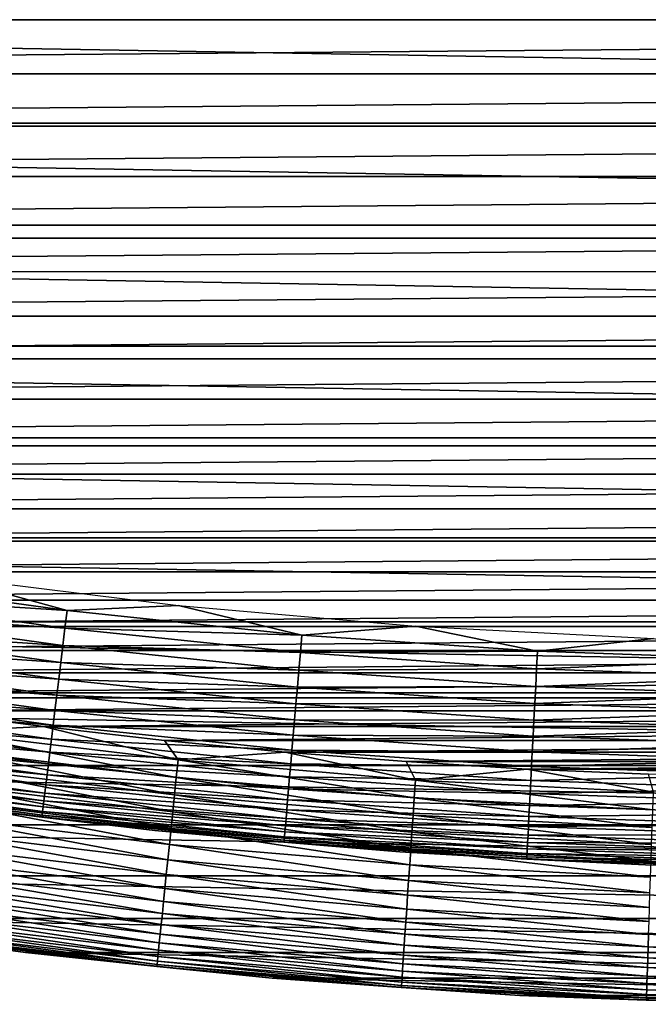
# Model space of a CAD drawing. Header units: millimetres. Extents: x -161 to 161, y -94 to 1149.
# Tile 463 of 656: x 71.15 to 73.92, y -89.3 to -84.95. Entities that reach past the tile are written whole.
import ezdxf

# ---------------------------------------------------------------- set-up
doc = ezdxf.new("R2010")
doc.units = ezdxf.units.MM
doc.header["$LTSCALE"] = 81.481481
for name, color, linetype in [('424', 7, 'CONTINUOUS'), ('425', 7, 'CONTINUOUS'), ('426', 7, 'CONTINUOUS'), ('428', 7, 'CONTINUOUS'), ('431', 7, 'CONTINUOUS')]:
    doc.layers.add(name, color=color, linetype=linetype)

msp = doc.modelspace()

# ---------------------------------------------------------------- linework, layer by layer
at = {"layer": '424', "linetype": 'CONTINUOUS'}
for points in [[(71.1734, -89.0685, -66.2096), (70.0873, -88.9176, -47.2096), (70.0872, -88.9175, -66.2096), (71.1734, -89.0685, -66.2096)], [(71.173, -89.0685, -47.2096), (70.0873, -88.9176, -47.2096), (71.1734, -89.0685, -66.2096), (71.173, -89.0685, -47.2096)], [(72.2631, -89.1818, -47.2096), (71.173, -89.0685, -47.2096), (72.2627, -89.1818, -66.2096), (72.2631, -89.1818, -47.2096)], [(72.2627, -89.1818, -66.2096), (71.173, -89.0685, -47.2096), (71.1734, -89.0685, -66.2096), (72.2627, -89.1818, -66.2096)], [(73.3565, -89.2574, -66.2096), (72.2631, -89.1818, -47.2096), (72.2627, -89.1818, -66.2096), (73.3565, -89.2574, -66.2096)], [(73.3566, -89.2574, -47.2096), (72.2631, -89.1818, -47.2096), (73.3565, -89.2574, -66.2096), (73.3566, -89.2574, -47.2096)], [(74.4524, -89.2953, -66.2096), (73.3566, -89.2574, -47.2096), (73.3565, -89.2574, -66.2096), (74.4524, -89.2953, -66.2096)], [(74.452, -89.2953, -47.2096), (73.3566, -89.2574, -47.2096), (74.4524, -89.2953, -66.2096), (74.452, -89.2953, -47.2096)]]:
    msp.add_3dface(points, dxfattribs=at)
at = {"layer": '425', "linetype": 'CONTINUOUS'}
for points in [[(88.9612, -84.9479, -46.2096), (89.4361, -84.7007, -46.2096), (61.0388, -84.9479, -46.2096), (88.9612, -84.9479, -46.2096)], [(61.5185, -85.187, -46.2096), (88.9612, -84.9479, -46.2096), (61.0388, -84.9479, -46.2096), (61.5185, -85.187, -46.2096)], [(88.4815, -85.1871, -46.2096), (88.9612, -84.9479, -46.2096), (61.5185, -85.187, -46.2096), (88.4815, -85.1871, -46.2096)], [(62.0031, -85.4181, -46.2096), (88.4815, -85.1871, -46.2096), (61.5185, -85.187, -46.2096), (62.0031, -85.4181, -46.2096)], [(87.9969, -85.4181, -46.2096), (88.4815, -85.1871, -46.2096), (62.0031, -85.4181, -46.2096), (87.9969, -85.4181, -46.2096)], [(62.4921, -85.6409, -46.2096), (87.9969, -85.4181, -46.2096), (62.0031, -85.4181, -46.2096), (62.4921, -85.6409, -46.2096)], [(87.5079, -85.6409, -46.2096), (87.9969, -85.4181, -46.2096), (62.4921, -85.6409, -46.2096), (87.5079, -85.6409, -46.2096)], [(62.985, -85.8553, -46.2096), (87.5079, -85.6409, -46.2096), (62.4921, -85.6409, -46.2096), (62.985, -85.8553, -46.2096)], [(87.015, -85.8553, -46.2096), (87.5079, -85.6409, -46.2096), (62.985, -85.8553, -46.2096), (87.015, -85.8553, -46.2096)], [(63.4814, -86.0609, -46.2096), (87.015, -85.8553, -46.2096), (62.985, -85.8553, -46.2096), (63.4814, -86.0609, -46.2096)], [(86.5185, -86.061, -46.2096), (87.015, -85.8553, -46.2096), (63.4814, -86.0609, -46.2096), (86.5185, -86.061, -46.2096)], [(63.9809, -86.2578, -46.2096), (86.5185, -86.061, -46.2096), (63.4814, -86.0609, -46.2096), (63.9809, -86.2578, -46.2096)], [(86.019, -86.2578, -46.2096), (86.5185, -86.061, -46.2096), (63.9809, -86.2578, -46.2096), (86.019, -86.2578, -46.2096)], [(64.483, -86.4456, -46.2096), (86.019, -86.2578, -46.2096), (63.9809, -86.2578, -46.2096), (64.483, -86.4456, -46.2096)], [(85.5169, -86.4456, -46.2096), (86.019, -86.2578, -46.2096), (64.483, -86.4456, -46.2096), (85.5169, -86.4456, -46.2096)], [(64.9877, -86.6243, -46.2096), (85.5169, -86.4456, -46.2096), (64.483, -86.4456, -46.2096), (64.9877, -86.6243, -46.2096)], [(85.0123, -86.6243, -46.2096), (85.5169, -86.4456, -46.2096), (64.9877, -86.6243, -46.2096), (85.0123, -86.6243, -46.2096)], [(65.4962, -86.7944, -46.2096), (85.0123, -86.6243, -46.2096), (64.9877, -86.6243, -46.2096), (65.4962, -86.7944, -46.2096)], [(84.5038, -86.7944, -46.2096), (85.0123, -86.6243, -46.2096), (65.4962, -86.7944, -46.2096), (84.5038, -86.7944, -46.2096)], [(66.0083, -86.9558, -46.2096), (84.5038, -86.7944, -46.2096), (65.4962, -86.7944, -46.2096), (66.0083, -86.9558, -46.2096)], [(83.9917, -86.9558, -46.2096), (84.5038, -86.7944, -46.2096), (66.0083, -86.9558, -46.2096), (83.9917, -86.9558, -46.2096)], [(66.5236, -87.1084, -46.2096), (83.9917, -86.9558, -46.2096), (66.0083, -86.9558, -46.2096), (66.5236, -87.1084, -46.2096)], [(83.4764, -87.1084, -46.2096), (83.9917, -86.9558, -46.2096), (66.5236, -87.1084, -46.2096), (83.4764, -87.1084, -46.2096)], [(67.0416, -87.252, -46.2096), (83.4764, -87.1084, -46.2096), (66.5236, -87.1084, -46.2096), (67.0416, -87.252, -46.2096)], [(82.9584, -87.252, -46.2096), (83.4764, -87.1084, -46.2096), (67.0416, -87.252, -46.2096), (82.9584, -87.252, -46.2096)], [(67.5617, -87.3866, -46.2096), (82.9584, -87.252, -46.2096), (67.0416, -87.252, -46.2096), (67.5617, -87.3866, -46.2096)], [(82.4382, -87.3866, -46.2096), (82.9584, -87.252, -46.2096), (67.5617, -87.3866, -46.2096), (82.4382, -87.3866, -46.2096)], [(68.0837, -87.512, -46.2096), (82.4382, -87.3866, -46.2096), (67.5617, -87.3866, -46.2096), (68.0837, -87.512, -46.2096)], [(81.9163, -87.512, -46.2096), (82.4382, -87.3866, -46.2096), (68.0837, -87.512, -46.2096), (81.9163, -87.512, -46.2096)], [(68.6068, -87.6281, -46.2096), (81.9163, -87.512, -46.2096), (68.0837, -87.512, -46.2096), (68.6068, -87.6281, -46.2096)], [(81.3931, -87.6281, -46.2096), (81.9163, -87.512, -46.2096), (68.6068, -87.6281, -46.2096), (81.3931, -87.6281, -46.2096)], [(69.1315, -87.7348, -46.2096), (81.3931, -87.6281, -46.2096), (68.6068, -87.6281, -46.2096), (69.1315, -87.7348, -46.2096)], [(80.8685, -87.7348, -46.2096), (81.3931, -87.6281, -46.2096), (69.1315, -87.7348, -46.2096), (80.8685, -87.7348, -46.2096)], [(69.6589, -87.8325, -46.2096), (80.8685, -87.7348, -46.2096), (69.1315, -87.7348, -46.2096), (69.6589, -87.8325, -46.2096)], [(80.3411, -87.8325, -46.2096), (80.8685, -87.7348, -46.2096), (69.6589, -87.8325, -46.2096), (80.3411, -87.8325, -46.2096)], [(70.1886, -87.921, -46.2096), (80.3411, -87.8325, -46.2096), (69.6589, -87.8325, -46.2096), (70.1886, -87.921, -46.2096)], [(79.8114, -87.921, -46.2096), (80.3411, -87.8325, -46.2096), (70.1886, -87.921, -46.2096), (79.8114, -87.921, -46.2096)], [(70.7201, -88.0005, -46.2096), (79.8114, -87.921, -46.2096), (70.1886, -87.921, -46.2096), (70.7201, -88.0005, -46.2096)], [(79.2798, -88.0005, -46.2096), (79.8114, -87.921, -46.2096), (70.7201, -88.0005, -46.2096), (79.2798, -88.0005, -46.2096)], [(71.253, -88.0706, -46.2096), (79.2798, -88.0005, -46.2096), (70.7201, -88.0005, -46.2096), (71.253, -88.0706, -46.2096)], [(78.7469, -88.0706, -46.2096), (79.2798, -88.0005, -46.2096), (71.253, -88.0706, -46.2096), (78.7469, -88.0706, -46.2096)], [(71.7868, -88.1315, -46.2096), (78.7469, -88.0706, -46.2096), (71.253, -88.0706, -46.2096), (71.7868, -88.1315, -46.2096)], [(78.2132, -88.1315, -46.2096), (78.7469, -88.0706, -46.2096), (71.7868, -88.1315, -46.2096), (78.2132, -88.1315, -46.2096)], [(72.321, -88.183, -46.2096), (78.2132, -88.1315, -46.2096), (71.7868, -88.1315, -46.2096), (72.321, -88.183, -46.2096)], [(77.679, -88.183, -46.2096), (78.2132, -88.1315, -46.2096), (72.321, -88.183, -46.2096), (77.679, -88.183, -46.2096)], [(72.855, -88.2251, -46.2096), (77.679, -88.183, -46.2096), (72.321, -88.183, -46.2096), (72.855, -88.2251, -46.2096)], [(77.145, -88.2251, -46.2096), (77.679, -88.183, -46.2096), (72.855, -88.2251, -46.2096), (77.145, -88.2251, -46.2096)], [(73.3896, -88.2578, -46.2096), (77.145, -88.2251, -46.2096), (72.855, -88.2251, -46.2096), (73.3896, -88.2578, -46.2096)], [(76.6104, -88.2578, -46.2096), (77.145, -88.2251, -46.2096), (73.3896, -88.2578, -46.2096), (76.6104, -88.2578, -46.2096)], [(73.9256, -88.2811, -46.2096), (76.6104, -88.2578, -46.2096), (73.3896, -88.2578, -46.2096), (73.9256, -88.2811, -46.2096)]]:
    msp.add_3dface(points, dxfattribs=at)
at = {"layer": '426', "linetype": 'CONTINUOUS'}
for points in [[(91.1902, -84.8618, -66.2096), (90.2377, -85.4045, -66.2096), (58.8098, -84.8618, -66.2096), (91.1902, -84.8618, -66.2096)], [(90.2377, -85.4045, -66.2096), (59.7623, -85.4045, -66.2096), (58.8098, -84.8618, -66.2096), (90.2377, -85.4045, -66.2096)], [(90.2377, -85.4045, -66.2096), (89.2679, -85.9135, -66.2096), (59.7623, -85.4045, -66.2096), (90.2377, -85.4045, -66.2096)], [(89.2679, -85.9135, -66.2096), (60.7321, -85.9135, -66.2096), (59.7623, -85.4045, -66.2096), (89.2679, -85.9135, -66.2096)], [(89.2679, -85.9135, -66.2096), (88.2797, -86.3893, -66.2096), (60.7321, -85.9135, -66.2096), (89.2679, -85.9135, -66.2096)], [(88.2797, -86.3893, -66.2096), (61.7203, -86.3893, -66.2096), (60.7321, -85.9135, -66.2096), (88.2797, -86.3893, -66.2096)], [(88.2797, -86.3893, -66.2096), (87.2765, -86.8305, -66.2096), (61.7203, -86.3893, -66.2096), (88.2797, -86.3893, -66.2096)], [(87.2765, -86.8305, -66.2096), (62.7235, -86.8305, -66.2096), (61.7203, -86.3893, -66.2096), (87.2765, -86.8305, -66.2096)], [(87.2765, -86.8305, -66.2096), (86.2591, -87.2366, -66.2096), (62.7235, -86.8305, -66.2096), (87.2765, -86.8305, -66.2096)], [(86.2591, -87.2366, -66.2096), (63.7409, -87.2366, -66.2096), (62.7235, -86.8305, -66.2096), (86.2591, -87.2366, -66.2096)], [(86.2591, -87.2366, -66.2096), (85.227, -87.6077, -66.2096), (63.7409, -87.2366, -66.2096), (86.2591, -87.2366, -66.2096)], [(85.227, -87.6077, -66.2096), (64.773, -87.6077, -66.2096), (63.7409, -87.2366, -66.2096), (85.227, -87.6077, -66.2096)], [(85.227, -87.6077, -66.2096), (84.1838, -87.9428, -66.2096), (64.773, -87.6077, -66.2096), (85.227, -87.6077, -66.2096)], [(84.1838, -87.9428, -66.2096), (65.8162, -87.9428, -66.2096), (64.773, -87.6077, -66.2096), (84.1838, -87.9428, -66.2096)], [(84.1838, -87.9428, -66.2096), (83.1295, -88.2415, -66.2096), (65.8162, -87.9428, -66.2096), (84.1838, -87.9428, -66.2096)], [(83.1295, -88.2415, -66.2096), (66.8705, -88.2415, -66.2096), (65.8162, -87.9428, -66.2096), (83.1295, -88.2415, -66.2096)], [(83.1295, -88.2415, -66.2096), (82.0646, -88.504, -66.2096), (66.8705, -88.2415, -66.2096), (83.1295, -88.2415, -66.2096)], [(82.0646, -88.504, -66.2096), (67.9354, -88.504, -66.2096), (66.8705, -88.2415, -66.2096), (82.0646, -88.504, -66.2096)], [(82.0646, -88.504, -66.2096), (80.9927, -88.7293, -66.2096), (67.9354, -88.504, -66.2096), (82.0646, -88.504, -66.2096)], [(80.9927, -88.7293, -66.2096), (69.0073, -88.7293, -66.2096), (67.9354, -88.504, -66.2096), (80.9927, -88.7293, -66.2096)], [(80.9927, -88.7293, -66.2096), (79.9128, -88.9175, -66.2096), (69.0073, -88.7293, -66.2096), (80.9927, -88.7293, -66.2096)], [(79.9128, -88.9175, -66.2096), (70.0872, -88.9175, -66.2096), (69.0073, -88.7293, -66.2096), (79.9128, -88.9175, -66.2096)], [(79.9128, -88.9175, -66.2096), (78.8266, -89.0685, -66.2096), (70.0872, -88.9175, -66.2096), (79.9128, -88.9175, -66.2096)], [(78.8266, -89.0685, -66.2096), (71.1734, -89.0685, -66.2096), (70.0872, -88.9175, -66.2096), (78.8266, -89.0685, -66.2096)], [(78.8266, -89.0685, -66.2096), (77.7373, -89.1818, -66.2096), (71.1734, -89.0685, -66.2096), (78.8266, -89.0685, -66.2096)], [(77.7373, -89.1818, -66.2096), (72.2627, -89.1818, -66.2096), (71.1734, -89.0685, -66.2096), (77.7373, -89.1818, -66.2096)], [(77.7373, -89.1818, -66.2096), (76.6435, -89.2574, -66.2096), (72.2627, -89.1818, -66.2096), (77.7373, -89.1818, -66.2096)], [(76.6435, -89.2574, -66.2096), (73.3565, -89.2574, -66.2096), (72.2627, -89.1818, -66.2096), (76.6435, -89.2574, -66.2096)], [(76.6435, -89.2574, -66.2096), (75.5476, -89.2953, -66.2096), (73.3565, -89.2574, -66.2096), (76.6435, -89.2574, -66.2096)], [(75.5476, -89.2953, -66.2096), (74.4524, -89.2953, -66.2096), (73.3565, -89.2574, -66.2096), (75.5476, -89.2953, -66.2096)]]:
    msp.add_3dface(points, dxfattribs=at)
at = {"layer": '428', "linetype": 'CONTINUOUS'}
for points in [[(71.253, -88.0706, -46.2096), (70.7201, -88.0005, -46.2096), (70.8022, -88.0913, -46.2126), (71.253, -88.0706, -46.2096)], [(71.8394, -88.2945, -46.2219), (70.8022, -88.0913, -46.2126), (70.7916, -88.1686, -46.2219), (71.8394, -88.2945, -46.2219)], [(71.8474, -88.2168, -46.2126), (71.253, -88.0706, -46.2096), (70.8022, -88.0913, -46.2126), (71.8474, -88.2168, -46.2126)], [(71.8474, -88.2168, -46.2126), (70.8022, -88.0913, -46.2126), (71.8394, -88.2945, -46.2219), (71.8474, -88.2168, -46.2126)], [(71.7868, -88.1315, -46.2096), (71.253, -88.0706, -46.2096), (71.8474, -88.2168, -46.2126), (71.7868, -88.1315, -46.2096)], [(72.321, -88.183, -46.2096), (71.7868, -88.1315, -46.2096), (71.8474, -88.2168, -46.2126), (72.321, -88.183, -46.2096)], [(71.8315, -88.3712, -46.2372), (70.7916, -88.1686, -46.2219), (70.7811, -88.245, -46.2372), (71.8315, -88.3712, -46.2372)], [(71.8394, -88.2945, -46.2219), (70.7916, -88.1686, -46.2219), (71.8315, -88.3712, -46.2372), (71.8394, -88.2945, -46.2219)], [(72.8962, -88.3066, -46.2126), (72.321, -88.183, -46.2096), (71.8474, -88.2168, -46.2126), (72.8962, -88.3066, -46.2126)], [(72.855, -88.2251, -46.2096), (72.321, -88.183, -46.2096), (72.8962, -88.3066, -46.2126), (72.855, -88.2251, -46.2096)], [(72.8909, -88.3845, -46.2219), (71.8474, -88.2168, -46.2126), (71.8394, -88.2945, -46.2219), (72.8909, -88.3845, -46.2219)], [(72.8962, -88.3066, -46.2126), (71.8474, -88.2168, -46.2126), (72.8909, -88.3845, -46.2219), (72.8962, -88.3066, -46.2126)], [(73.3896, -88.2578, -46.2096), (72.855, -88.2251, -46.2096), (72.8962, -88.3066, -46.2126), (73.3896, -88.2578, -46.2096)], [(71.8238, -88.4464, -46.2586), (70.7811, -88.245, -46.2372), (70.7708, -88.32, -46.2586), (71.8238, -88.4464, -46.2586)], [(71.8315, -88.3712, -46.2372), (70.7811, -88.245, -46.2372), (71.8238, -88.4464, -46.2586), (71.8315, -88.3712, -46.2372)], [(73.9475, -88.3605, -46.2126), (73.3896, -88.2578, -46.2096), (72.8962, -88.3066, -46.2126), (73.9475, -88.3605, -46.2126)], [(73.9256, -88.2811, -46.2096), (73.3896, -88.2578, -46.2096), (73.9475, -88.3605, -46.2126), (73.9256, -88.2811, -46.2096)], [(71.8162, -88.5198, -46.2858), (70.7708, -88.32, -46.2586), (70.7607, -88.393, -46.2858), (71.8162, -88.5198, -46.2858)], [(71.8238, -88.4464, -46.2586), (70.7708, -88.32, -46.2586), (71.8162, -88.5198, -46.2858), (71.8238, -88.4464, -46.2586)], [(72.8856, -88.4614, -46.2372), (71.8394, -88.2945, -46.2219), (71.8315, -88.3712, -46.2372), (72.8856, -88.4614, -46.2372)], [(72.8909, -88.3845, -46.2219), (71.8394, -88.2945, -46.2219), (72.8856, -88.4614, -46.2372), (72.8909, -88.3845, -46.2219)], [(73.9448, -88.4385, -46.2219), (72.8962, -88.3066, -46.2126), (72.8909, -88.3845, -46.2219), (73.9448, -88.4385, -46.2219)], [(73.9475, -88.3605, -46.2126), (72.8962, -88.3066, -46.2126), (73.9448, -88.4385, -46.2219), (73.9475, -88.3605, -46.2126)], [(72.8804, -88.5368, -46.2586), (71.8315, -88.3712, -46.2372), (71.8238, -88.4464, -46.2586), (72.8804, -88.5368, -46.2586)], [(72.8856, -88.4614, -46.2372), (71.8315, -88.3712, -46.2372), (72.8804, -88.5368, -46.2586), (72.8856, -88.4614, -46.2372)], [(71.8089, -88.5907, -46.3187), (70.7607, -88.393, -46.2858), (70.751, -88.4637, -46.3187), (71.8089, -88.5907, -46.3187)], [(71.8162, -88.5198, -46.2858), (70.7607, -88.393, -46.2858), (71.8089, -88.5907, -46.3187), (71.8162, -88.5198, -46.2858)], [(73.9422, -88.5155, -46.2372), (72.8909, -88.3845, -46.2219), (72.8856, -88.4614, -46.2372), (73.9422, -88.5155, -46.2372)], [(73.9448, -88.4385, -46.2219), (72.8909, -88.3845, -46.2219), (73.9422, -88.5155, -46.2372), (73.9448, -88.4385, -46.2219)], [(72.8754, -88.6104, -46.2858), (71.8238, -88.4464, -46.2586), (71.8162, -88.5198, -46.2858), (72.8754, -88.6104, -46.2858)], [(72.8804, -88.5368, -46.2586), (71.8238, -88.4464, -46.2586), (72.8754, -88.6104, -46.2858), (72.8804, -88.5368, -46.2586)], [(71.8019, -88.6589, -46.3572), (70.751, -88.4637, -46.3187), (70.7417, -88.5316, -46.3572), (71.8019, -88.6589, -46.3572)], [(71.8089, -88.5907, -46.3187), (70.751, -88.4637, -46.3187), (71.8019, -88.6589, -46.3572), (71.8089, -88.5907, -46.3187)], [(73.9396, -88.5911, -46.2586), (72.8856, -88.4614, -46.2372), (72.8804, -88.5368, -46.2586), (73.9396, -88.5911, -46.2586)], [(73.9422, -88.5155, -46.2372), (72.8856, -88.4614, -46.2372), (73.9396, -88.5911, -46.2586), (73.9422, -88.5155, -46.2372)], [(71.7952, -88.7239, -46.4009), (70.7417, -88.5316, -46.3572), (70.7328, -88.5963, -46.4009), (71.7952, -88.7239, -46.4009)], [(71.8019, -88.6589, -46.3572), (70.7417, -88.5316, -46.3572), (71.7952, -88.7239, -46.4009), (71.8019, -88.6589, -46.3572)], [(72.8705, -88.6816, -46.3187), (71.8162, -88.5198, -46.2858), (71.8089, -88.5907, -46.3187), (72.8705, -88.6816, -46.3187)], [(72.8754, -88.6104, -46.2858), (71.8162, -88.5198, -46.2858), (72.8705, -88.6816, -46.3187), (72.8754, -88.6104, -46.2858)], [(73.9371, -88.6648, -46.2858), (72.8804, -88.5368, -46.2586), (72.8754, -88.6104, -46.2858), (73.9371, -88.6648, -46.2858)], [(73.9396, -88.5911, -46.2586), (72.8804, -88.5368, -46.2586), (73.9371, -88.6648, -46.2858), (73.9396, -88.5911, -46.2586)], [(72.8659, -88.75, -46.3572), (71.8089, -88.5907, -46.3187), (71.8019, -88.6589, -46.3572), (72.8659, -88.75, -46.3572)], [(72.8705, -88.6816, -46.3187), (71.8089, -88.5907, -46.3187), (72.8659, -88.75, -46.3572), (72.8705, -88.6816, -46.3187)], [(71.7889, -88.7853, -46.4496), (70.7328, -88.5963, -46.4009), (70.7244, -88.6575, -46.4496), (71.7889, -88.7853, -46.4496)], [(71.7952, -88.7239, -46.4009), (70.7328, -88.5963, -46.4009), (71.7889, -88.7853, -46.4496), (71.7952, -88.7239, -46.4009)], [(73.9346, -88.7361, -46.3187), (72.8754, -88.6104, -46.2858), (72.8705, -88.6816, -46.3187), (73.9346, -88.7361, -46.3187)], [(73.9371, -88.6648, -46.2858), (72.8754, -88.6104, -46.2858), (73.9346, -88.7361, -46.3187), (73.9371, -88.6648, -46.2858)], [(71.783, -88.8427, -46.5029), (70.7244, -88.6575, -46.4496), (70.7165, -88.7146, -46.5029), (71.783, -88.8427, -46.5029)], [(71.7889, -88.7853, -46.4496), (70.7244, -88.6575, -46.4496), (71.783, -88.8427, -46.5029), (71.7889, -88.7853, -46.4496)], [(72.8614, -88.8152, -46.4009), (71.8019, -88.6589, -46.3572), (71.7952, -88.7239, -46.4009), (72.8614, -88.8152, -46.4009)], [(72.8659, -88.75, -46.3572), (71.8019, -88.6589, -46.3572), (72.8614, -88.8152, -46.4009), (72.8659, -88.75, -46.3572)], [(71.7776, -88.8957, -46.5607), (70.7165, -88.7146, -46.5029), (70.7093, -88.7674, -46.5607), (71.7776, -88.8957, -46.5607)], [(71.783, -88.8427, -46.5029), (70.7165, -88.7146, -46.5029), (71.7776, -88.8957, -46.5607), (71.783, -88.8427, -46.5029)], [(73.9323, -88.8047, -46.3572), (72.8705, -88.6816, -46.3187), (72.8659, -88.75, -46.3572), (73.9323, -88.8047, -46.3572)], [(73.9346, -88.7361, -46.3187), (72.8705, -88.6816, -46.3187), (73.9323, -88.8047, -46.3572), (73.9346, -88.7361, -46.3187)], [(72.8572, -88.8767, -46.4496), (71.7952, -88.7239, -46.4009), (71.7889, -88.7853, -46.4496), (72.8572, -88.8767, -46.4496)], [(72.8614, -88.8152, -46.4009), (71.7952, -88.7239, -46.4009), (72.8572, -88.8767, -46.4496), (72.8614, -88.8152, -46.4009)], [(73.9301, -88.87, -46.4009), (72.8659, -88.75, -46.3572), (72.8614, -88.8152, -46.4009), (73.9301, -88.87, -46.4009)], [(73.9323, -88.8047, -46.3572), (72.8659, -88.75, -46.3572), (73.9301, -88.87, -46.4009), (73.9323, -88.8047, -46.3572)], [(71.7726, -88.9441, -46.6225), (70.7093, -88.7674, -46.5607), (70.7026, -88.8156, -46.6225), (71.7726, -88.9441, -46.6225)], [(71.7776, -88.8957, -46.5607), (70.7093, -88.7674, -46.5607), (71.7726, -88.9441, -46.6225), (71.7776, -88.8957, -46.5607)], [(72.8533, -88.9343, -46.5029), (71.7889, -88.7853, -46.4496), (71.783, -88.8427, -46.5029), (72.8533, -88.9343, -46.5029)], [(72.8572, -88.8767, -46.4496), (71.7889, -88.7853, -46.4496), (72.8533, -88.9343, -46.5029), (72.8572, -88.8767, -46.4496)], [(71.7681, -88.9874, -46.6879), (70.7026, -88.8156, -46.6225), (70.6967, -88.8588, -46.6879), (71.7681, -88.9874, -46.6879)], [(71.7726, -88.9441, -46.6225), (70.7026, -88.8156, -46.6225), (71.7681, -88.9874, -46.6879), (71.7726, -88.9441, -46.6225)], [(72.8496, -88.9875, -46.5607), (71.783, -88.8427, -46.5029), (71.7776, -88.8957, -46.5607), (72.8496, -88.9875, -46.5607)], [(72.8533, -88.9343, -46.5029), (71.783, -88.8427, -46.5029), (72.8496, -88.9875, -46.5607), (72.8533, -88.9343, -46.5029)], [(73.928, -88.9316, -46.4496), (72.8614, -88.8152, -46.4009), (72.8572, -88.8767, -46.4496), (73.928, -88.9316, -46.4496)], [(73.9301, -88.87, -46.4009), (72.8614, -88.8152, -46.4009), (73.928, -88.9316, -46.4496), (73.9301, -88.87, -46.4009)], [(71.7642, -89.0256, -46.7565), (70.6967, -88.8588, -46.6879), (70.6915, -88.8968, -46.7565), (71.7642, -89.0256, -46.7565)], [(71.7681, -88.9874, -46.6879), (70.6967, -88.8588, -46.6879), (71.7642, -89.0256, -46.7565), (71.7681, -88.9874, -46.6879)], [(72.8463, -89.036, -46.6225), (71.7776, -88.8957, -46.5607), (71.7726, -88.9441, -46.6225), (72.8463, -89.036, -46.6225)], [(72.8496, -88.9875, -46.5607), (71.7776, -88.8957, -46.5607), (72.8463, -89.036, -46.6225), (72.8496, -88.9875, -46.5607)], [(73.926, -88.9893, -46.5029), (72.8572, -88.8767, -46.4496), (72.8533, -88.9343, -46.5029), (73.926, -88.9893, -46.5029)], [(73.928, -88.9316, -46.4496), (72.8572, -88.8767, -46.4496), (73.926, -88.9893, -46.5029), (73.928, -88.9316, -46.4496)], [(70.0873, -88.9176, -47.2096), (71.173, -89.0685, -47.2096), (70.6771, -89.0013, -47.1325), (70.0873, -88.9176, -47.2096)], [(71.7581, -89.0852, -46.9017), (70.687, -88.9293, -46.8279), (70.6833, -88.9562, -46.9017), (71.7581, -89.0852, -46.9017)], [(71.7609, -89.0582, -46.8279), (70.6915, -88.8968, -46.7565), (70.687, -88.9293, -46.8279), (71.7609, -89.0582, -46.8279)], [(71.7609, -89.0582, -46.8279), (70.687, -88.9293, -46.8279), (71.7581, -89.0852, -46.9017), (71.7609, -89.0582, -46.8279)], [(71.7642, -89.0256, -46.7565), (70.6915, -88.8968, -46.7565), (71.7609, -89.0582, -46.8279), (71.7642, -89.0256, -46.7565)], [(73.9242, -89.0425, -46.5607), (72.8533, -88.9343, -46.5029), (72.8496, -88.9875, -46.5607), (73.9242, -89.0425, -46.5607)], [(73.926, -88.9893, -46.5029), (72.8533, -88.9343, -46.5029), (73.9242, -89.0425, -46.5607), (73.926, -88.9893, -46.5029)], [(71.7544, -89.1215, -47.0544), (70.6804, -88.9772, -46.9773), (70.6784, -88.9923, -47.0544), (71.7544, -89.1215, -47.0544)], [(71.7559, -89.1063, -46.9773), (70.6833, -88.9562, -46.9017), (70.6804, -88.9772, -46.9773), (71.7559, -89.1063, -46.9773)], [(71.7559, -89.1063, -46.9773), (70.6804, -88.9772, -46.9773), (71.7544, -89.1215, -47.0544), (71.7559, -89.1063, -46.9773)], [(71.7581, -89.0852, -46.9017), (70.6833, -88.9562, -46.9017), (71.7559, -89.1063, -46.9773), (71.7581, -89.0852, -46.9017)], [(72.8433, -89.0795, -46.6879), (71.7726, -88.9441, -46.6225), (71.7681, -88.9874, -46.6879), (72.8433, -89.0795, -46.6879)], [(72.8463, -89.036, -46.6225), (71.7726, -88.9441, -46.6225), (72.8433, -89.0795, -46.6879), (72.8463, -89.036, -46.6225)], [(71.7534, -89.1306, -47.1325), (70.6784, -88.9923, -47.0544), (70.6771, -89.0013, -47.1325), (71.7534, -89.1306, -47.1325)], [(71.173, -89.0685, -47.2096), (71.7534, -89.1306, -47.1325), (70.6771, -89.0013, -47.1325), (71.173, -89.0685, -47.2096)], [(71.7544, -89.1215, -47.0544), (70.6784, -88.9923, -47.0544), (71.7534, -89.1306, -47.1325), (71.7544, -89.1215, -47.0544)], [(72.8385, -89.1505, -46.8279), (71.7642, -89.0256, -46.7565), (71.7609, -89.0582, -46.8279), (72.8385, -89.1505, -46.8279)], [(72.8407, -89.1177, -46.7565), (71.7681, -88.9874, -46.6879), (71.7642, -89.0256, -46.7565), (72.8407, -89.1177, -46.7565)], [(72.8407, -89.1177, -46.7565), (71.7642, -89.0256, -46.7565), (72.8385, -89.1505, -46.8279), (72.8407, -89.1177, -46.7565)], [(72.8433, -89.0795, -46.6879), (71.7681, -88.9874, -46.6879), (72.8407, -89.1177, -46.7565), (72.8433, -89.0795, -46.6879)], [(73.9225, -89.0911, -46.6225), (72.8496, -88.9875, -46.5607), (72.8463, -89.036, -46.6225), (73.9225, -89.0911, -46.6225)], [(73.9242, -89.0425, -46.5607), (72.8496, -88.9875, -46.5607), (73.9225, -89.0911, -46.6225), (73.9242, -89.0425, -46.5607)], [(75, -89.0609, -46.5607), (73.926, -88.9893, -46.5029), (73.9242, -89.0425, -46.5607), (75, -89.0609, -46.5607)], [(71.173, -89.0685, -47.2096), (72.2631, -89.1818, -47.2096), (71.7534, -89.1306, -47.1325), (71.173, -89.0685, -47.2096)], [(72.8366, -89.1775, -46.9017), (71.7609, -89.0582, -46.8279), (71.7581, -89.0852, -46.9017), (72.8366, -89.1775, -46.9017)], [(72.8385, -89.1505, -46.8279), (71.7609, -89.0582, -46.8279), (72.8366, -89.1775, -46.9017), (72.8385, -89.1505, -46.8279)], [(73.921, -89.1347, -46.6879), (72.8463, -89.036, -46.6225), (72.8433, -89.0795, -46.6879), (73.921, -89.1347, -46.6879)], [(73.9225, -89.0911, -46.6225), (72.8463, -89.036, -46.6225), (73.921, -89.1347, -46.6879), (73.9225, -89.0911, -46.6225)], [(75, -89.1095, -46.6225), (73.9242, -89.0425, -46.5607), (73.9225, -89.0911, -46.6225), (75, -89.1095, -46.6225)], [(75, -89.0609, -46.5607), (73.9242, -89.0425, -46.5607), (75, -89.1095, -46.6225), (75, -89.0609, -46.5607)], [(72.8341, -89.2139, -47.0544), (71.7559, -89.1063, -46.9773), (71.7544, -89.1215, -47.0544), (72.8341, -89.2139, -47.0544)], [(72.8352, -89.1987, -46.9773), (71.7581, -89.0852, -46.9017), (71.7559, -89.1063, -46.9773), (72.8352, -89.1987, -46.9773)], [(72.8352, -89.1987, -46.9773), (71.7559, -89.1063, -46.9773), (72.8341, -89.2139, -47.0544), (72.8352, -89.1987, -46.9773)], [(72.8366, -89.1775, -46.9017), (71.7581, -89.0852, -46.9017), (72.8352, -89.1987, -46.9773), (72.8366, -89.1775, -46.9017)], [(73.9197, -89.173, -46.7565), (72.8433, -89.0795, -46.6879), (72.8407, -89.1177, -46.7565), (73.9197, -89.173, -46.7565)], [(73.921, -89.1347, -46.6879), (72.8433, -89.0795, -46.6879), (73.9197, -89.173, -46.7565), (73.921, -89.1347, -46.6879)], [(75, -89.1531, -46.6879), (73.9225, -89.0911, -46.6225), (73.921, -89.1347, -46.6879), (75, -89.1531, -46.6879)], [(75, -89.1095, -46.6225), (73.9225, -89.0911, -46.6225), (75, -89.1531, -46.6879), (75, -89.1095, -46.6225)], [(72.8335, -89.223, -47.1325), (71.7544, -89.1215, -47.0544), (71.7534, -89.1306, -47.1325), (72.8335, -89.223, -47.1325)], [(72.2631, -89.1818, -47.2096), (72.8335, -89.223, -47.1325), (71.7534, -89.1306, -47.1325), (72.2631, -89.1818, -47.2096)], [(72.8341, -89.2139, -47.0544), (71.7544, -89.1215, -47.0544), (72.8335, -89.223, -47.1325), (72.8341, -89.2139, -47.0544)], [(73.9177, -89.2329, -46.9017), (72.8385, -89.1505, -46.8279), (72.8366, -89.1775, -46.9017), (73.9177, -89.2329, -46.9017)], [(73.9186, -89.2058, -46.8279), (72.8407, -89.1177, -46.7565), (72.8385, -89.1505, -46.8279), (73.9186, -89.2058, -46.8279)], [(73.9186, -89.2058, -46.8279), (72.8385, -89.1505, -46.8279), (73.9177, -89.2329, -46.9017), (73.9186, -89.2058, -46.8279)], [(73.9197, -89.173, -46.7565), (72.8407, -89.1177, -46.7565), (73.9186, -89.2058, -46.8279), (73.9197, -89.173, -46.7565)], [(75, -89.1915, -46.7565), (73.921, -89.1347, -46.6879), (73.9197, -89.173, -46.7565), (75, -89.1915, -46.7565)], [(75, -89.1531, -46.6879), (73.921, -89.1347, -46.6879), (75, -89.1915, -46.7565), (75, -89.1531, -46.6879)], [(72.2631, -89.1818, -47.2096), (73.3566, -89.2574, -47.2096), (72.8335, -89.223, -47.1325), (72.2631, -89.1818, -47.2096)], [(73.9164, -89.2694, -47.0544), (72.8352, -89.1987, -46.9773), (72.8341, -89.2139, -47.0544), (73.9164, -89.2694, -47.0544)], [(73.917, -89.2542, -46.9773), (72.8366, -89.1775, -46.9017), (72.8352, -89.1987, -46.9773), (73.917, -89.2542, -46.9773)], [(73.917, -89.2542, -46.9773), (72.8352, -89.1987, -46.9773), (73.9164, -89.2694, -47.0544), (73.917, -89.2542, -46.9773)], [(73.9177, -89.2329, -46.9017), (72.8366, -89.1775, -46.9017), (73.917, -89.2542, -46.9773), (73.9177, -89.2329, -46.9017)], [(75, -89.2243, -46.8279), (73.9197, -89.173, -46.7565), (73.9186, -89.2058, -46.8279), (75, -89.2243, -46.8279)], [(75, -89.1915, -46.7565), (73.9197, -89.173, -46.7565), (75, -89.2243, -46.8279), (75, -89.1915, -46.7565)], [(73.9161, -89.2785, -47.1325), (72.8341, -89.2139, -47.0544), (72.8335, -89.223, -47.1325), (73.9161, -89.2785, -47.1325)], [(73.3566, -89.2574, -47.2096), (73.9161, -89.2785, -47.1325), (72.8335, -89.223, -47.1325), (73.3566, -89.2574, -47.2096)], [(73.9164, -89.2694, -47.0544), (72.8341, -89.2139, -47.0544), (73.9161, -89.2785, -47.1325), (73.9164, -89.2694, -47.0544)], [(75, -89.2727, -46.9773), (73.9177, -89.2329, -46.9017), (73.917, -89.2542, -46.9773), (75, -89.2727, -46.9773)], [(75, -89.2514, -46.9017), (73.9186, -89.2058, -46.8279), (73.9177, -89.2329, -46.9017), (75, -89.2514, -46.9017)], [(75, -89.2514, -46.9017), (73.9177, -89.2329, -46.9017), (75, -89.2727, -46.9773), (75, -89.2514, -46.9017)], [(75, -89.2243, -46.8279), (73.9186, -89.2058, -46.8279), (75, -89.2514, -46.9017), (75, -89.2243, -46.8279)], [(73.3566, -89.2574, -47.2096), (74.452, -89.2953, -47.2096), (73.9161, -89.2785, -47.1325), (73.3566, -89.2574, -47.2096)], [(75, -89.297, -47.1325), (73.9164, -89.2694, -47.0544), (73.9161, -89.2785, -47.1325), (75, -89.297, -47.1325)], [(74.452, -89.2953, -47.2096), (75, -89.297, -47.1325), (73.9161, -89.2785, -47.1325), (74.452, -89.2953, -47.2096)], [(75, -89.2879, -47.0544), (73.917, -89.2542, -46.9773), (73.9164, -89.2694, -47.0544), (75, -89.2879, -47.0544)], [(75, -89.2879, -47.0544), (73.9164, -89.2694, -47.0544), (75, -89.297, -47.1325), (75, -89.2879, -47.0544)], [(75, -89.2727, -46.9773), (73.917, -89.2542, -46.9773), (75, -89.2879, -47.0544), (75, -89.2727, -46.9773)]]:
    msp.add_3dface(points, dxfattribs=at)
at = {"layer": '431', "color": 7, "linetype": 'CONTINUOUS', "true_color": 0xaaaaaa}
for points in [[(71.3564, -87.5581, -46.8126), (70.3107, -87.4915, -46.8219), (70.3228, -87.4144, -46.8126), (71.3564, -87.5581, -46.8126)], [(71.3564, -87.5581, -46.8126), (70.3228, -87.4144, -46.8126), (70.8037, -87.4066, -46.8096), (71.3564, -87.5581, -46.8126)], [(71.8483, -87.5348, -46.8096), (71.3564, -87.5581, -46.8126), (70.8037, -87.4066, -46.8096), (71.8483, -87.5348, -46.8096)], [(71.347, -87.6355, -46.8219), (70.2988, -87.5677, -46.8372), (70.3107, -87.4915, -46.8219), (71.347, -87.6355, -46.8219)], [(71.347, -87.6355, -46.8219), (70.3107, -87.4915, -46.8219), (71.3564, -87.5581, -46.8126), (71.347, -87.6355, -46.8219)], [(72.3943, -87.6659, -46.8126), (71.3564, -87.5581, -46.8126), (71.8483, -87.5348, -46.8096), (72.3943, -87.6659, -46.8126)], [(72.8968, -87.6265, -46.8096), (72.3943, -87.6659, -46.8126), (71.8483, -87.5348, -46.8096), (72.8968, -87.6265, -46.8096)], [(71.3377, -87.7121, -46.8372), (70.2871, -87.6424, -46.8586), (70.2988, -87.5677, -46.8372), (71.3377, -87.7121, -46.8372)], [(71.3377, -87.7121, -46.8372), (70.2988, -87.5677, -46.8372), (71.347, -87.6355, -46.8219), (71.3377, -87.7121, -46.8372)], [(72.3943, -87.6659, -46.8126), (71.347, -87.6355, -46.8219), (71.3564, -87.5581, -46.8126), (72.3943, -87.6659, -46.8126)], [(73.4353, -87.7379, -46.8126), (72.3943, -87.6659, -46.8126), (72.8968, -87.6265, -46.8096), (73.4353, -87.7379, -46.8126)], [(73.9477, -87.6816, -46.8096), (73.4353, -87.7379, -46.8126), (72.8968, -87.6265, -46.8096), (73.9477, -87.6816, -46.8096)], [(71.3285, -87.7872, -46.8586), (70.2757, -87.7153, -46.8858), (70.2871, -87.6424, -46.8586), (71.3285, -87.7872, -46.8586)], [(71.3285, -87.7872, -46.8586), (70.2871, -87.6424, -46.8586), (71.3377, -87.7121, -46.8372), (71.3285, -87.7872, -46.8586)], [(72.3876, -87.7437, -46.8219), (71.3377, -87.7121, -46.8372), (71.347, -87.6355, -46.8219), (72.3876, -87.7437, -46.8219)], [(72.3876, -87.7437, -46.8219), (71.347, -87.6355, -46.8219), (72.3943, -87.6659, -46.8126), (72.3876, -87.7437, -46.8219)], [(73.4353, -87.7379, -46.8126), (72.3876, -87.7437, -46.8219), (72.3943, -87.6659, -46.8126), (73.4353, -87.7379, -46.8126)], [(71.3197, -87.8604, -46.8858), (70.2646, -87.7858, -46.9187), (70.2757, -87.7153, -46.8858), (71.3197, -87.8604, -46.8858)], [(71.3197, -87.8604, -46.8858), (70.2757, -87.7153, -46.8858), (71.3285, -87.7872, -46.8586), (71.3197, -87.8604, -46.8858)], [(72.3809, -87.8205, -46.8372), (71.3285, -87.7872, -46.8586), (71.3377, -87.7121, -46.8372), (72.3809, -87.8205, -46.8372)], [(72.3809, -87.8205, -46.8372), (71.3377, -87.7121, -46.8372), (72.3876, -87.7437, -46.8219), (72.3809, -87.8205, -46.8372)], [(74.4782, -87.774, -46.8126), (73.4353, -87.7379, -46.8126), (73.9477, -87.6816, -46.8096), (74.4782, -87.774, -46.8126)], [(73.4313, -87.8159, -46.8219), (72.3809, -87.8205, -46.8372), (72.3876, -87.7437, -46.8219), (73.4313, -87.8159, -46.8219)], [(73.4313, -87.8159, -46.8219), (72.3876, -87.7437, -46.8219), (73.4353, -87.7379, -46.8126), (73.4313, -87.8159, -46.8219)], [(74.4782, -87.774, -46.8126), (73.4313, -87.8159, -46.8219), (73.4353, -87.7379, -46.8126), (74.4782, -87.774, -46.8126)], [(71.3111, -87.9312, -46.9187), (70.254, -87.8535, -46.9572), (70.2646, -87.7858, -46.9187), (71.3111, -87.9312, -46.9187)], [(71.3111, -87.9312, -46.9187), (70.2646, -87.7858, -46.9187), (71.3197, -87.8604, -46.8858), (71.3111, -87.9312, -46.9187)], [(72.3744, -87.8959, -46.8586), (71.3197, -87.8604, -46.8858), (71.3285, -87.7872, -46.8586), (72.3744, -87.8959, -46.8586)], [(72.3744, -87.8959, -46.8586), (71.3285, -87.7872, -46.8586), (72.3809, -87.8205, -46.8372), (72.3744, -87.8959, -46.8586)], [(74.4769, -87.852, -46.8219), (73.4313, -87.8159, -46.8219), (74.4782, -87.774, -46.8126), (74.4769, -87.852, -46.8219)], [(73.4273, -87.8929, -46.8372), (72.3744, -87.8959, -46.8586), (72.3809, -87.8205, -46.8372), (73.4273, -87.8929, -46.8372)], [(73.4273, -87.8929, -46.8372), (72.3809, -87.8205, -46.8372), (73.4313, -87.8159, -46.8219), (73.4273, -87.8929, -46.8372)], [(74.4769, -87.852, -46.8219), (73.4273, -87.8929, -46.8372), (73.4313, -87.8159, -46.8219), (74.4769, -87.852, -46.8219)], [(71.3028, -87.9993, -46.9572), (70.2439, -87.918, -47.0009), (70.254, -87.8535, -46.9572), (71.3028, -87.9993, -46.9572)], [(71.3028, -87.9993, -46.9572), (70.254, -87.8535, -46.9572), (71.3111, -87.9312, -46.9187), (71.3028, -87.9993, -46.9572)], [(72.368, -87.9693, -46.8858), (71.3111, -87.9312, -46.9187), (71.3197, -87.8604, -46.8858), (72.368, -87.9693, -46.8858)], [(72.368, -87.9693, -46.8858), (71.3197, -87.8604, -46.8858), (72.3744, -87.8959, -46.8586), (72.368, -87.9693, -46.8858)], [(73.4234, -87.9684, -46.8586), (72.3744, -87.8959, -46.8586), (73.4273, -87.8929, -46.8372), (73.4234, -87.9684, -46.8586)], [(74.4756, -87.9291, -46.8372), (73.4234, -87.9684, -46.8586), (73.4273, -87.8929, -46.8372), (74.4756, -87.9291, -46.8372)], [(74.4756, -87.9291, -46.8372), (73.4273, -87.8929, -46.8372), (74.4769, -87.852, -46.8219), (74.4756, -87.9291, -46.8372)], [(71.2949, -88.0641, -47.0009), (70.2343, -87.979, -47.0496), (70.2439, -87.918, -47.0009), (71.2949, -88.0641, -47.0009)], [(71.2949, -88.0641, -47.0009), (70.2439, -87.918, -47.0009), (71.3028, -87.9993, -46.9572), (71.2949, -88.0641, -47.0009)], [(72.3619, -88.0404, -46.9187), (71.3028, -87.9993, -46.9572), (71.3111, -87.9312, -46.9187), (72.3619, -88.0404, -46.9187)], [(72.3619, -88.0404, -46.9187), (71.3111, -87.9312, -46.9187), (72.368, -87.9693, -46.8858), (72.3619, -88.0404, -46.9187)], [(73.4234, -87.9684, -46.8586), (72.368, -87.9693, -46.8858), (72.3744, -87.8959, -46.8586), (73.4234, -87.9684, -46.8586)], [(74.4743, -88.0047, -46.8586), (73.4234, -87.9684, -46.8586), (74.4756, -87.9291, -46.8372), (74.4743, -88.0047, -46.8586)], [(71.2875, -88.1254, -47.0496), (70.2254, -88.036, -47.1029), (70.2343, -87.979, -47.0496), (71.2875, -88.1254, -47.0496)], [(71.2875, -88.1254, -47.0496), (70.2343, -87.979, -47.0496), (71.2949, -88.0641, -47.0009), (71.2875, -88.1254, -47.0496)], [(73.4196, -88.042, -46.8858), (72.3619, -88.0404, -46.9187), (72.368, -87.9693, -46.8858), (73.4196, -88.042, -46.8858)], [(73.4196, -88.042, -46.8858), (72.368, -87.9693, -46.8858), (73.4234, -87.9684, -46.8586), (73.4196, -88.042, -46.8858)], [(74.4743, -88.0047, -46.8586), (73.4196, -88.042, -46.8858), (73.4234, -87.9684, -46.8586), (74.4743, -88.0047, -46.8586)], [(72.356, -88.1087, -46.9572), (71.2949, -88.0641, -47.0009), (71.3028, -87.9993, -46.9572), (72.356, -88.1087, -46.9572)], [(72.356, -88.1087, -46.9572), (71.3028, -87.9993, -46.9572), (72.3619, -88.0404, -46.9187), (72.356, -88.1087, -46.9572)], [(74.473, -88.0784, -46.8858), (73.4196, -88.042, -46.8858), (74.4743, -88.0047, -46.8586), (74.473, -88.0784, -46.8858)], [(71.2805, -88.1826, -47.1029), (70.2172, -88.0887, -47.1607), (70.2254, -88.036, -47.1029), (71.2805, -88.1826, -47.1029)], [(71.2805, -88.1826, -47.1029), (70.2254, -88.036, -47.1029), (71.2875, -88.1254, -47.0496), (71.2805, -88.1826, -47.1029)], [(72.3504, -88.1738, -47.0009), (71.2875, -88.1254, -47.0496), (71.2949, -88.0641, -47.0009), (72.3504, -88.1738, -47.0009)], [(72.3504, -88.1738, -47.0009), (71.2949, -88.0641, -47.0009), (72.356, -88.1087, -46.9572), (72.3504, -88.1738, -47.0009)], [(73.4159, -88.1133, -46.9187), (72.356, -88.1087, -46.9572), (72.3619, -88.0404, -46.9187), (73.4159, -88.1133, -46.9187)], [(73.4159, -88.1133, -46.9187), (72.3619, -88.0404, -46.9187), (73.4196, -88.042, -46.8858), (73.4159, -88.1133, -46.9187)], [(74.473, -88.0784, -46.8858), (73.4159, -88.1133, -46.9187), (73.4196, -88.042, -46.8858), (74.473, -88.0784, -46.8858)], [(71.2741, -88.2355, -47.1607), (70.2097, -88.1367, -47.2225), (70.2172, -88.0887, -47.1607), (71.2741, -88.2355, -47.1607)], [(71.2741, -88.2355, -47.1607), (70.2172, -88.0887, -47.1607), (71.2805, -88.1826, -47.1029), (71.2741, -88.2355, -47.1607)], [(73.4123, -88.1818, -46.9572), (72.3504, -88.1738, -47.0009), (72.356, -88.1087, -46.9572), (73.4123, -88.1818, -46.9572)], [(73.4123, -88.1818, -46.9572), (72.356, -88.1087, -46.9572), (73.4159, -88.1133, -46.9187), (73.4123, -88.1818, -46.9572)], [(74.4717, -88.1498, -46.9187), (73.4159, -88.1133, -46.9187), (74.473, -88.0784, -46.8858), (74.4717, -88.1498, -46.9187)], [(71.2682, -88.2838, -47.2225), (70.2029, -88.1798, -47.2879), (70.2097, -88.1367, -47.2225), (71.2682, -88.2838, -47.2225)], [(71.2682, -88.2838, -47.2225), (70.2097, -88.1367, -47.2225), (71.2741, -88.2355, -47.1607), (71.2682, -88.2838, -47.2225)], [(72.345, -88.2353, -47.0496), (71.2805, -88.1826, -47.1029), (71.2875, -88.1254, -47.0496), (72.345, -88.2353, -47.0496)], [(72.345, -88.2353, -47.0496), (71.2875, -88.1254, -47.0496), (72.3504, -88.1738, -47.0009), (72.345, -88.2353, -47.0496)], [(74.4717, -88.1498, -46.9187), (73.4123, -88.1818, -46.9572), (73.4159, -88.1133, -46.9187), (74.4717, -88.1498, -46.9187)], [(74.4706, -88.2183, -46.9572), (73.4123, -88.1818, -46.9572), (74.4717, -88.1498, -46.9187), (74.4706, -88.2183, -46.9572)], [(71.263, -88.3271, -47.2879), (70.197, -88.2176, -47.3565), (70.2029, -88.1798, -47.2879), (71.263, -88.3271, -47.2879)], [(71.263, -88.3271, -47.2879), (70.2029, -88.1798, -47.2879), (71.2682, -88.2838, -47.2225), (71.263, -88.3271, -47.2879)], [(72.3401, -88.2927, -47.1029), (71.2741, -88.2355, -47.1607), (71.2805, -88.1826, -47.1029), (72.3401, -88.2927, -47.1029)], [(72.3401, -88.2927, -47.1029), (71.2805, -88.1826, -47.1029), (72.345, -88.2353, -47.0496), (72.3401, -88.2927, -47.1029)], [(73.4089, -88.247, -47.0009), (72.345, -88.2353, -47.0496), (72.3504, -88.1738, -47.0009), (73.4089, -88.247, -47.0009)], [(73.4089, -88.247, -47.0009), (72.3504, -88.1738, -47.0009), (73.4123, -88.1818, -46.9572), (73.4089, -88.247, -47.0009)], [(74.4706, -88.2183, -46.9572), (73.4089, -88.247, -47.0009), (73.4123, -88.1818, -46.9572), (74.4706, -88.2183, -46.9572)], [(71.2584, -88.3651, -47.3565), (70.1919, -88.2501, -47.4279), (70.197, -88.2176, -47.3565), (71.2584, -88.3651, -47.3565)], [(71.2584, -88.3651, -47.3565), (70.197, -88.2176, -47.3565), (71.263, -88.3271, -47.2879), (71.2584, -88.3651, -47.3565)], [(72.3355, -88.3459, -47.1607), (71.2682, -88.2838, -47.2225), (71.2741, -88.2355, -47.1607), (72.3355, -88.3459, -47.1607)], [(72.3355, -88.3459, -47.1607), (71.2741, -88.2355, -47.1607), (72.3401, -88.2927, -47.1029), (72.3355, -88.3459, -47.1607)], [(73.4058, -88.3086, -47.0496), (72.3401, -88.2927, -47.1029), (72.345, -88.2353, -47.0496), (73.4058, -88.3086, -47.0496)], [(73.4058, -88.3086, -47.0496), (72.345, -88.2353, -47.0496), (73.4089, -88.247, -47.0009), (73.4058, -88.3086, -47.0496)], [(74.4694, -88.2837, -47.0009), (73.4089, -88.247, -47.0009), (74.4706, -88.2183, -46.9572), (74.4694, -88.2837, -47.0009)], [(71.2511, -88.4247, -47.5017), (70.1844, -88.2978, -47.5773), (70.1877, -88.2769, -47.5017), (71.2511, -88.4247, -47.5017)], [(71.2544, -88.3977, -47.4279), (70.1877, -88.2769, -47.5017), (70.1919, -88.2501, -47.4279), (71.2544, -88.3977, -47.4279)], [(71.2511, -88.4247, -47.5017), (70.1877, -88.2769, -47.5017), (71.2544, -88.3977, -47.4279), (71.2511, -88.4247, -47.5017)], [(71.2544, -88.3977, -47.4279), (70.1919, -88.2501, -47.4279), (71.2584, -88.3651, -47.3565), (71.2544, -88.3977, -47.4279)], [(72.3313, -88.3943, -47.2225), (71.263, -88.3271, -47.2879), (71.2682, -88.2838, -47.2225), (72.3313, -88.3943, -47.2225)], [(72.3313, -88.3943, -47.2225), (71.2682, -88.2838, -47.2225), (72.3355, -88.3459, -47.1607), (72.3313, -88.3943, -47.2225)], [(74.4694, -88.2837, -47.0009), (73.4058, -88.3086, -47.0496), (73.4089, -88.247, -47.0009), (74.4694, -88.2837, -47.0009)], [(74.4684, -88.3453, -47.0496), (73.4058, -88.3086, -47.0496), (74.4694, -88.2837, -47.0009), (74.4684, -88.3453, -47.0496)], [(71.2467, -88.4609, -47.6544), (70.1806, -88.3219, -47.7325), (70.1821, -88.3129, -47.6544), (71.2467, -88.4609, -47.6544)], [(70.1806, -88.3219, -47.7325), (71.2456, -88.4699, -47.7325), (70.6648, -88.3969, -47.8096), (70.1806, -88.3219, -47.7325)], [(71.2456, -88.4699, -47.7325), (70.1806, -88.3219, -47.7325), (71.2467, -88.4609, -47.6544), (71.2456, -88.4699, -47.7325)], [(71.2486, -88.4457, -47.5773), (70.1821, -88.3129, -47.6544), (70.1844, -88.2978, -47.5773), (71.2486, -88.4457, -47.5773)], [(71.2467, -88.4609, -47.6544), (70.1821, -88.3129, -47.6544), (71.2486, -88.4457, -47.5773), (71.2467, -88.4609, -47.6544)], [(71.2486, -88.4457, -47.5773), (70.1844, -88.2978, -47.5773), (71.2511, -88.4247, -47.5017), (71.2486, -88.4457, -47.5773)], [(72.3275, -88.4377, -47.2879), (71.2584, -88.3651, -47.3565), (71.263, -88.3271, -47.2879), (72.3275, -88.4377, -47.2879)], [(72.3275, -88.4377, -47.2879), (71.263, -88.3271, -47.2879), (72.3313, -88.3943, -47.2225), (72.3275, -88.4377, -47.2879)], [(73.4028, -88.3662, -47.1029), (72.3355, -88.3459, -47.1607), (72.3401, -88.2927, -47.1029), (73.4028, -88.3662, -47.1029)], [(73.4028, -88.3662, -47.1029), (72.3401, -88.2927, -47.1029), (73.4058, -88.3086, -47.0496), (73.4028, -88.3662, -47.1029)], [(74.4684, -88.3453, -47.0496), (73.4028, -88.3662, -47.1029), (73.4058, -88.3086, -47.0496), (74.4684, -88.3453, -47.0496)], [(72.3242, -88.4759, -47.3565), (71.2544, -88.3977, -47.4279), (71.2584, -88.3651, -47.3565), (72.3242, -88.4759, -47.3565)], [(72.3242, -88.4759, -47.3565), (71.2584, -88.3651, -47.3565), (72.3275, -88.4377, -47.2879), (72.3242, -88.4759, -47.3565)], [(73.4, -88.4195, -47.1607), (72.3313, -88.3943, -47.2225), (72.3355, -88.3459, -47.1607), (73.4, -88.4195, -47.1607)], [(73.4, -88.4195, -47.1607), (72.3355, -88.3459, -47.1607), (73.4028, -88.3662, -47.1029), (73.4, -88.4195, -47.1607)], [(74.4674, -88.403, -47.1029), (73.4, -88.4195, -47.1607), (73.4028, -88.3662, -47.1029), (74.4674, -88.403, -47.1029)], [(74.4674, -88.403, -47.1029), (73.4028, -88.3662, -47.1029), (74.4684, -88.3453, -47.0496), (74.4674, -88.403, -47.1029)], [(70.6648, -88.3969, -47.8096), (71.2456, -88.4699, -47.7325), (71.7439, -88.5294, -47.8096), (70.6648, -88.3969, -47.8096)], [(72.3214, -88.5086, -47.4279), (71.2511, -88.4247, -47.5017), (71.2544, -88.3977, -47.4279), (72.3214, -88.5086, -47.4279)], [(72.3214, -88.5086, -47.4279), (71.2544, -88.3977, -47.4279), (72.3242, -88.4759, -47.3565), (72.3214, -88.5086, -47.4279)], [(73.3975, -88.468, -47.2225), (72.3275, -88.4377, -47.2879), (72.3313, -88.3943, -47.2225), (73.3975, -88.468, -47.2225)], [(73.3975, -88.468, -47.2225), (72.3313, -88.3943, -47.2225), (73.4, -88.4195, -47.1607), (73.3975, -88.468, -47.2225)], [(74.4665, -88.4563, -47.1607), (73.4, -88.4195, -47.1607), (74.4674, -88.403, -47.1029), (74.4665, -88.4563, -47.1607)], [(72.3172, -88.5568, -47.5773), (71.2467, -88.4609, -47.6544), (71.2486, -88.4457, -47.5773), (72.3172, -88.5568, -47.5773)], [(72.319, -88.5357, -47.5017), (71.2486, -88.4457, -47.5773), (71.2511, -88.4247, -47.5017), (72.319, -88.5357, -47.5017)], [(72.3172, -88.5568, -47.5773), (71.2486, -88.4457, -47.5773), (72.319, -88.5357, -47.5017), (72.3172, -88.5568, -47.5773)], [(72.319, -88.5357, -47.5017), (71.2511, -88.4247, -47.5017), (72.3214, -88.5086, -47.4279), (72.319, -88.5357, -47.5017)], [(73.3952, -88.5116, -47.2879), (72.3242, -88.4759, -47.3565), (72.3275, -88.4377, -47.2879), (73.3952, -88.5116, -47.2879)], [(73.3952, -88.5116, -47.2879), (72.3275, -88.4377, -47.2879), (73.3975, -88.468, -47.2225), (73.3952, -88.5116, -47.2879)], [(74.4665, -88.4563, -47.1607), (73.3975, -88.468, -47.2225), (73.4, -88.4195, -47.1607), (74.4665, -88.4563, -47.1607)], [(74.4656, -88.5049, -47.2225), (73.3975, -88.468, -47.2225), (74.4665, -88.4563, -47.1607), (74.4656, -88.5049, -47.2225)], [(72.3159, -88.572, -47.6544), (71.2456, -88.4699, -47.7325), (71.2467, -88.4609, -47.6544), (72.3159, -88.572, -47.6544)], [(71.2456, -88.4699, -47.7325), (72.3151, -88.5811, -47.7325), (71.7439, -88.5294, -47.8096), (71.2456, -88.4699, -47.7325)], [(72.3151, -88.5811, -47.7325), (71.2456, -88.4699, -47.7325), (72.3159, -88.572, -47.6544), (72.3151, -88.5811, -47.7325)], [(72.3159, -88.572, -47.6544), (71.2467, -88.4609, -47.6544), (72.3172, -88.5568, -47.5773), (72.3159, -88.572, -47.6544)], [(73.3933, -88.5499, -47.3565), (72.3214, -88.5086, -47.4279), (72.3242, -88.4759, -47.3565), (73.3933, -88.5499, -47.3565)], [(73.3933, -88.5499, -47.3565), (72.3242, -88.4759, -47.3565), (73.3952, -88.5116, -47.2879), (73.3933, -88.5499, -47.3565)], [(74.4656, -88.5049, -47.2225), (73.3952, -88.5116, -47.2879), (73.3975, -88.468, -47.2225), (74.4656, -88.5049, -47.2225)], [(71.7439, -88.5294, -47.8096), (72.3151, -88.5811, -47.7325), (72.8271, -88.6241, -47.8096), (71.7439, -88.5294, -47.8096)], [(73.3901, -88.6097, -47.5017), (72.3172, -88.5568, -47.5773), (72.319, -88.5357, -47.5017), (73.3901, -88.6097, -47.5017)], [(73.3916, -88.5826, -47.4279), (72.319, -88.5357, -47.5017), (72.3214, -88.5086, -47.4279), (73.3916, -88.5826, -47.4279)], [(73.3901, -88.6097, -47.5017), (72.319, -88.5357, -47.5017), (73.3916, -88.5826, -47.4279), (73.3901, -88.6097, -47.5017)], [(73.3916, -88.5826, -47.4279), (72.3214, -88.5086, -47.4279), (73.3933, -88.5499, -47.3565), (73.3916, -88.5826, -47.4279)], [(74.4649, -88.5485, -47.2879), (73.3933, -88.5499, -47.3565), (73.3952, -88.5116, -47.2879), (74.4649, -88.5485, -47.2879)], [(74.4649, -88.5485, -47.2879), (73.3952, -88.5116, -47.2879), (74.4656, -88.5049, -47.2225), (74.4649, -88.5485, -47.2879)], [(73.3883, -88.6462, -47.6544), (72.3151, -88.5811, -47.7325), (72.3159, -88.572, -47.6544), (73.3883, -88.6462, -47.6544)], [(72.3151, -88.5811, -47.7325), (73.3878, -88.6553, -47.7325), (72.8271, -88.6241, -47.8096), (72.3151, -88.5811, -47.7325)], [(73.3878, -88.6553, -47.7325), (72.3151, -88.5811, -47.7325), (73.3883, -88.6462, -47.6544), (73.3878, -88.6553, -47.7325)], [(73.389, -88.6309, -47.5773), (72.3159, -88.572, -47.6544), (72.3172, -88.5568, -47.5773), (73.389, -88.6309, -47.5773)], [(73.3883, -88.6462, -47.6544), (72.3159, -88.572, -47.6544), (73.389, -88.6309, -47.5773), (73.3883, -88.6462, -47.6544)], [(73.389, -88.6309, -47.5773), (72.3172, -88.5568, -47.5773), (73.3901, -88.6097, -47.5017), (73.389, -88.6309, -47.5773)], [(74.4636, -88.6197, -47.4279), (73.3901, -88.6097, -47.5017), (73.3916, -88.5826, -47.4279), (74.4636, -88.6197, -47.4279)], [(74.4642, -88.5868, -47.3565), (73.3916, -88.5826, -47.4279), (73.3933, -88.5499, -47.3565), (74.4642, -88.5868, -47.3565)], [(74.4636, -88.6197, -47.4279), (73.3916, -88.5826, -47.4279), (74.4642, -88.5868, -47.3565), (74.4636, -88.6197, -47.4279)], [(74.4642, -88.5868, -47.3565), (73.3933, -88.5499, -47.3565), (74.4649, -88.5485, -47.2879), (74.4642, -88.5868, -47.3565)], [(72.8271, -88.6241, -47.8096), (73.3878, -88.6553, -47.7325), (73.9129, -88.681, -47.8096), (72.8271, -88.6241, -47.8096)], [(74.4628, -88.668, -47.5773), (73.3883, -88.6462, -47.6544), (73.389, -88.6309, -47.5773), (74.4628, -88.668, -47.5773)], [(74.4632, -88.6468, -47.5017), (73.389, -88.6309, -47.5773), (73.3901, -88.6097, -47.5017), (74.4632, -88.6468, -47.5017)], [(74.4628, -88.668, -47.5773), (73.389, -88.6309, -47.5773), (74.4632, -88.6468, -47.5017), (74.4628, -88.668, -47.5773)], [(74.4632, -88.6468, -47.5017), (73.3901, -88.6097, -47.5017), (74.4636, -88.6197, -47.4279), (74.4632, -88.6468, -47.5017)], [(74.4625, -88.6833, -47.6544), (73.3878, -88.6553, -47.7325), (73.3883, -88.6462, -47.6544), (74.4625, -88.6833, -47.6544)], [(73.3878, -88.6553, -47.7325), (74.4624, -88.6924, -47.7325), (73.9129, -88.681, -47.8096), (73.3878, -88.6553, -47.7325)], [(74.4624, -88.6924, -47.7325), (73.3878, -88.6553, -47.7325), (74.4625, -88.6833, -47.6544), (74.4624, -88.6924, -47.7325)], [(74.4625, -88.6833, -47.6544), (73.3883, -88.6462, -47.6544), (74.4628, -88.668, -47.5773), (74.4625, -88.6833, -47.6544)], [(73.9129, -88.681, -47.8096), (74.4624, -88.6924, -47.7325), (75, -88.7, -47.8096), (73.9129, -88.681, -47.8096)]]:
    msp.add_3dface(points, dxfattribs=at)

doc.saveas('drawing.dxf')
